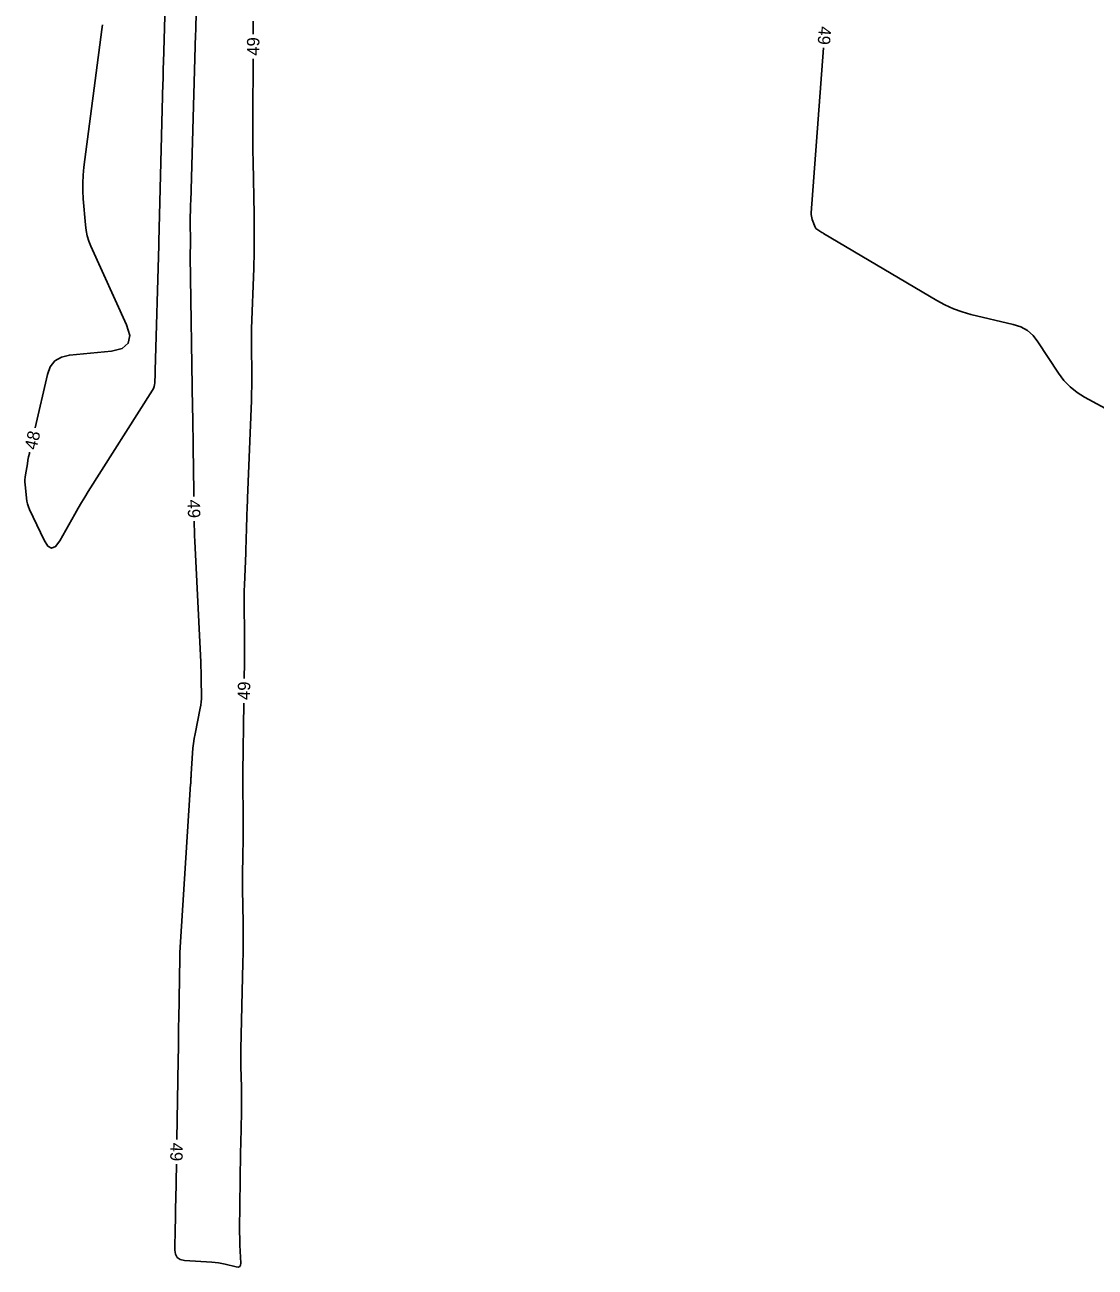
# Model space of a CAD drawing. Extents: x 2384780 to 2405861, y 547869 to 573706.
# Drawn here: x 2394355.7 to 2394528.4, y 552152.9 to 552353.4 of the extents above; entities that cross this region are included whole.
import ezdxf

# ---------------------------------------------------------------- set-up
doc = ezdxf.new("R2010")
doc.units = 0
doc.layers.add('Old_Level_60', color=7, linetype='Continuous')

msp = doc.modelspace()

# ---------------------------------------------------------------- linework, layer by layer
at = {"layer": 'Old_Level_60'}
for points in [[(2394383.71, 552377.288), (2394383.2825, 552352.54025), (2394383.28125, 552352.472), (2394383.28, 552352.40375), (2394383.2785, 552352.3355), (2394383.27675, 552352.267), (2394383.27125, 552352.044), (2394383.27, 552351.99625), (2394383.26875, 552351.9485), (2394383.26725, 552351.9005), (2394383.266, 552351.85275), (2394382.475, 552324.91275), (2394382.46475, 552324.5625), (2394382.455, 552324.21225), (2394382.44575, 552323.862), (2394382.43675, 552323.51175), (2394382.408, 552322.36725), (2394382.40325, 552322.122), (2394382.4005, 552321.87675), (2394382.4005, 552321.6315), (2394382.40275, 552321.38625), (2394382.442, 552318.596), (2394382.44425, 552318.347), (2394382.4435, 552318.098), (2394382.44, 552317.84925), (2394382.43375, 552317.60025), (2394382.40875, 552316.78725), (2394382.4045, 552316.61325), (2394382.40225, 552316.439), (2394382.402, 552316.26475), (2394382.40375, 552316.0905), (2394382.7885, 552291.556), (2394382.813, 552289.981), (2394382.8365, 552288.406), (2394382.8595, 552286.83075), (2394382.8815, 552285.25575), (2394382.9815, 552278.018), (2394382.982, 552277.96175), (2394382.9815, 552277.9055), (2394382.9805, 552277.8495), (2394382.97875, 552277.7935), (2394382.97125, 552277.61025), (2394382.97, 552277.57075), (2394382.96925, 552277.5315), (2394382.96925, 552277.49225), (2394382.9695, 552277.453), (2394382.972, 552277.31)], [(2394356.476, 552275.215), (2394358.8085, 552270.2335), (2394359.406, 552269.289), (2394360.026, 552268.9585), (2394360.66875, 552269.24225), (2394361.33425, 552270.14), (2394363.76175, 552274.46075), (2394364.288, 552275.383), (2394364.82625, 552276.298), (2394365.37675, 552277.20575), (2394365.93925, 552278.10625), (2394376.3075, 552294.45925), (2394376.459, 552294.7355), (2394376.57075, 552295.02425), (2394376.643, 552295.32525), (2394376.6755, 552295.63875), (2394376.73375, 552297.095), (2394376.73425, 552297.11275), (2394376.7345, 552297.13025), (2394376.73475, 552297.14775), (2394376.7345, 552297.16525), (2394376.73375, 552297.2225), (2394376.7335, 552297.23475), (2394376.7335, 552297.247), (2394376.73325, 552297.25925), (2394376.733, 552297.2715), (2394376.73, 552297.4725), (2394376.7295, 552297.5155), (2394376.7295, 552297.5585), (2394376.73025, 552297.60175), (2394376.73125, 552297.64475), (2394377.351, 552317.85775), (2394377.35225, 552317.914), (2394377.35325, 552317.97), (2394377.35325, 552318.02625), (2394377.35275, 552318.0825), (2394377.35025, 552318.266), (2394377.35, 552318.30525), (2394377.35, 552318.3445), (2394377.35025, 552318.38375), (2394377.351, 552318.42325), (2394377.99225, 552343.97525), (2394378.0055, 552344.491), (2394378.01925, 552345.007), (2394378.0335, 552345.52275), (2394378.0485, 552346.0385), (2394378.098, 552347.72375), (2394378.10825, 552348.08475), (2394378.1185, 552348.44575), (2394378.128, 552348.807), (2394378.13725, 552349.168), (2394378.32625, 552356.6595)], [(2394392.55, 552351.90525), (2394392.549, 552352.09525), (2394392.52725, 552353.99875)], [(2394368.229, 552353.4185), (2394368.14225, 552352.622), (2394365.2335, 552330.428), (2394365.10075, 552329.14975), (2394365.03725, 552327.87), (2394365.04325, 552326.5885), (2394365.1185, 552325.3055), (2394365.47775, 552321.11175), (2394365.59175, 552320.22275), (2394365.7795, 552319.353), (2394366.041, 552318.50275), (2394366.37625, 552317.6715), (2394372.13325, 552304.96725), (2394372.6275, 552303.27775), (2394372.38675, 552302.01325), (2394371.411, 552301.17375), (2394369.7, 552300.7595), (2394362.91, 552300.1005), (2394361.596, 552299.799), (2394360.56425, 552299.17625), (2394359.8145, 552298.23275), (2394359.347, 552296.9685), (2394357.37275, 552288.354)], [(2394391.1045, 552247.93875), (2394391.14325, 552250.47), (2394391.15775, 552251.7155), (2394391.16325, 552252.96125), (2394391.1595, 552254.20675), (2394391.14675, 552255.4525), (2394391.09075, 552259.5215), (2394391.0845, 552260.3935), (2394391.09, 552261.26525), (2394391.1075, 552262.13675), (2394391.1365, 552263.00825), (2394391.34375, 552268.184), (2394391.37775, 552269.0605), (2394391.41, 552269.937), (2394391.44, 552270.81375), (2394391.46825, 552271.6905), (2394391.557, 552274.5545), (2394391.57675, 552275.16825), (2394391.59775, 552275.782), (2394391.62, 552276.3955), (2394391.6435, 552277.009), (2394392.267, 552292.77375), (2394392.305, 552293.9255), (2394392.3275, 552295.07775), (2394392.335, 552296.23), (2394392.327, 552297.3825), (2394392.27625, 552301.1475), (2394392.27025, 552301.95425), (2394392.274, 552302.76075), (2394392.2875, 552303.5675), (2394392.3105, 552304.37375), (2394392.64875, 552314.1065), (2394392.67525, 552314.97175), (2394392.695, 552315.837), (2394392.70775, 552316.70225), (2394392.7135, 552317.568), (2394392.7215, 552320.3955), (2394392.7215, 552321.0015), (2394392.7185, 552321.6075), (2394392.71225, 552322.21325), (2394392.70275, 552322.81925), (2394392.5485, 552331.30225), (2394392.52075, 552333.12025), (2394392.50375, 552334.93825), (2394392.4975, 552336.75625), (2394392.502, 552338.57425), (2394392.552, 552347.90525)], [(2394532.799, 552290.04175), (2394526.75275, 552293.3065), (2394525.51825, 552294.0725), (2394524.40625, 552294.972), (2394523.4165, 552296.00425), (2394522.549, 552297.17), (2394519.21075, 552302.2725), (2394518.426, 552303.267), (2394517.502, 552304.0635), (2394516.43925, 552304.662), (2394515.2375, 552305.063), (2394508.40475, 552306.68525), (2394506.96175, 552307.08525), (2394505.56125, 552307.59025), (2394504.203, 552308.19975), (2394502.887, 552308.9145), (2394484.62575, 552319.73225), (2394484.4735, 552319.823), (2394484.322, 552319.915), (2394484.171, 552320.008), (2394484.02075, 552320.10175), (2394483.531, 552320.4105), (2394483.43375, 552320.48275), (2394483.352, 552320.56775), (2394483.28575, 552320.66525), (2394483.23525, 552320.7755), (2394482.78425, 552321.9975), (2394482.7025, 552322.2615), (2394482.64975, 552322.52975), (2394482.6265, 552322.80175), (2394482.6325, 552323.07825), (2394484.61025, 552349.68025)], [(2394356.48125, 552284.4545), (2394356.43425, 552284.243), (2394356.3185, 552283.69225), (2394356.20975, 552283.14), (2394356.1075, 552282.5865), (2394355.78475, 552280.776), (2394355.72975, 552280.3875), (2394355.7025, 552279.998), (2394355.70325, 552279.60775), (2394355.73175, 552279.2165), (2394355.97125, 552277.01675), (2394356.04125, 552276.5505), (2394356.14875, 552276.09475), (2394356.29375, 552275.64975), (2394356.476, 552275.215)], [(2394383.042, 552273.3105), (2394383.05625, 552272.63875), (2394383.0805, 552271.7895), (2394383.1115, 552270.9405), (2394383.14875, 552270.0915), (2394384.08375, 552250.55725), (2394384.116, 552249.81825), (2394384.14225, 552249.079), (2394384.16225, 552248.33975), (2394384.176, 552247.60025), (2394384.2115, 552245.184), (2394384.20525, 552244.66775), (2394384.1715, 552244.15375), (2394384.11025, 552243.64225), (2394384.02175, 552243.1335), (2394383.191, 552239.018), (2394383.0475, 552238.2405), (2394382.93, 552237.4595), (2394382.8385, 552236.675), (2394382.77275, 552235.887), (2394382.54975, 552232.5315), (2394382.53925, 552232.3665), (2394382.52925, 552232.2015), (2394382.52, 552232.0365), (2394382.51175, 552231.87125), (2394382.48525, 552231.332), (2394382.4795, 552231.2165), (2394382.473, 552231.10075), (2394382.4665, 552230.98525), (2394382.45925, 552230.86975), (2394380.73525, 552203.69975), (2394380.7305, 552203.617), (2394380.72675, 552203.53425), (2394380.724, 552203.4515), (2394380.7225, 552203.36875), (2394380.7185, 552203.09825), (2394380.71775, 552203.04025), (2394380.717, 552202.98225), (2394380.716, 552202.92425), (2394380.715, 552202.86625), (2394380.53975, 552192.9095), (2394380.523, 552191.92925), (2394380.507, 552190.94875), (2394380.492, 552189.9685), (2394380.478, 552188.98825), (2394380.43325, 552185.7855), (2394380.42325, 552185.09925), (2394380.413, 552184.413), (2394380.40175, 552183.72675), (2394380.39025, 552183.0405), (2394380.224, 552173.531)], [(2394381.46775, 552154.02975), (2394385.86175, 552153.7345), (2394386.4165, 552153.68525), (2394386.96725, 552153.6125), (2394387.51475, 552153.51625), (2394388.05825, 552153.3965), (2394389.8285, 552152.96625), (2394390.15825, 552152.9345), (2394390.3885, 552153.023), (2394390.5195, 552153.23225), (2394390.55125, 552153.562), (2394390.416, 552156.49175), (2394390.3915, 552157.11975), (2394390.37625, 552157.74775), (2394390.36975, 552158.376), (2394390.37225, 552159.00425), (2394390.46225, 552166.96725), (2394390.481, 552168.46425), (2394390.5035, 552169.9615), (2394390.52975, 552171.45875), (2394390.5595, 552172.95575), (2394390.664, 552177.91125), (2394390.6795, 552178.9265), (2394390.6825, 552179.94175), (2394390.67325, 552180.957), (2394390.65175, 552181.972), (2394390.562, 552185.28825), (2394390.54725, 552185.99875), (2394390.54175, 552186.7095), (2394390.5455, 552187.42), (2394390.55825, 552188.13075), (2394390.89975, 552202.05325), (2394390.93175, 552203.677), (2394390.948, 552205.30075), (2394390.9485, 552206.9245), (2394390.93325, 552208.5485), (2394390.858, 552213.8535), (2394390.84625, 552214.99025), (2394390.843, 552216.127), (2394390.8485, 552217.26375), (2394390.86275, 552218.4005), (2394390.936, 552222.887), (2394390.94775, 552223.84825), (2394390.951, 552224.80975), (2394390.94625, 552225.77125), (2394390.93325, 552226.7325), (2394390.87575, 552229.972), (2394390.86625, 552230.66625), (2394390.8625, 552231.3605), (2394390.8645, 552232.0545), (2394390.87225, 552232.74875), (2394391.04325, 552243.939)], [(2394380.15425, 552169.53175), (2394380.05375, 552163.78775), (2394380.035, 552162.674), (2394380.017, 552161.56025), (2394380, 552160.44625), (2394379.984, 552159.3325), (2394379.93325, 552155.69375), (2394380.021, 552155.005), (2394380.306, 552154.498), (2394380.78825, 552154.173), (2394381.46775, 552154.02975)]]:
    msp.add_lwpolyline(points, dxfattribs=at)

# ---------------------------------------------------------------- texts
for s, rotation, p in [('49', 265.7481667, (2394483.871, 552353.225)), ('49', 90.0305694, (2394393.55825, 552348.4255)), ('48', 77.1228917, (2394357.56575, 552284.71575)), ('49', 271.0017556, (2394381.981, 552276.77275)), ('49', 89.1241556, (2394392.05125, 552244.4435)), ('49', 268.9993861, (2394379.215, 552173.029))]:
    msp.add_text(s, height=2, rotation=rotation, dxfattribs=at).set_placement(p)

doc.saveas('drawing.dxf')
